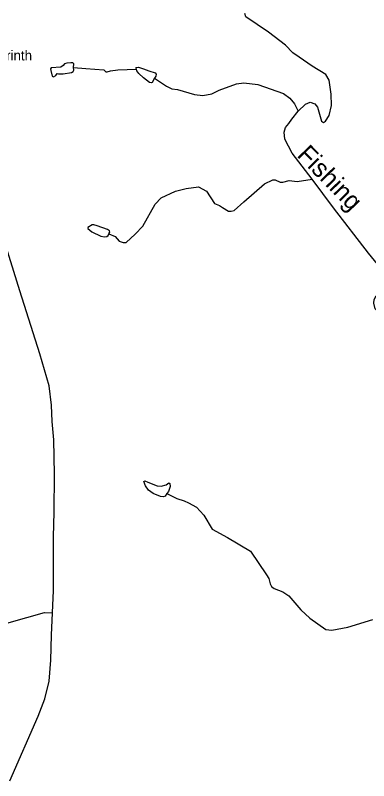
# Model space of a CAD drawing. Extents: x 2056842 to 2160602, y 826753 to 1016856.
# Drawn here: x 2123638 to 2126545, y 892428 to 898718 of the extents above; entities that cross this region are included whole.
import ezdxf

# ---------------------------------------------------------------- set-up
doc = ezdxf.new("R2010")
doc.units = 0
for name, color, linetype in [('Exist Cultural Church with Cemetery Label', 7, 'Continuous'), ('Exist Hydrographic Creek Single Shore', 7, 'Continuous'), ('Exist Hydrographic Creek Single Shore Label', 7, 'Continuous'), ('Exist Hydrographic Misc Water Feature', 7, 'Continuous'), ('Exist Road Non-System Type 51', 7, 'Continuous'), ('Exist Road Primary NC Attributed', 7, 'Continuous')]:
    doc.layers.add(name, color=color, linetype=linetype)

msp = doc.modelspace()

# ---------------------------------------------------------------- linework, layer by layer
at = {"layer": 'Exist Hydrographic Creek Single Shore'}
for points in [[(2125964.5, 897929.3), (2126025.8, 897986.5), (2126062.2, 898004.2), (2126100.7, 897990.7), (2126123.6, 897962.6), (2126157.9, 897847.1), (2126172.4, 897837.7), (2126189.1, 897849.2), (2126219.2, 897893.9), (2126238, 897978.2), (2126235.9, 898069.8), (2126219.2, 898185.2), (2126193.2, 898230.4), (2126079.9, 898301.1), (2125972.8, 898375), (2125920.8, 898410.4), (2125859.5, 898471.8), (2125721.2, 898580), (2125533, 898705.7), (2125524.6, 898732.7)], [(2126079.9, 897370.6), (2125914.6, 897586), (2125856.3, 897699.4), (2125850.1, 897758.7), (2125860.5, 897795.1), (2125887.5, 897829.4), (2125911.4, 897865.8), (2125964.5, 897929.3)], [(2127370.3, 896336.9), (2127319.4, 896316.2), (2127218.5, 896265.3), (2127143.6, 896218.4), (2127096.8, 896169.3), (2127020.9, 896071.5), (2126997, 896046.6), (2126975.2, 896033), (2126953.3, 896025.7), (2126915.9, 896025.7), (2126779.7, 896129.8), (2126696.5, 896202.6), (2126598.8, 896304.6), (2126587.3, 896352.4), (2126589.4, 896382.6), (2126606, 896412.8), (2126679.9, 896470.8), (2126692.4, 896492.7), (2126703.8, 896537.4), (2126703.2, 896569.2), (2126542.1, 896762.2), (2126256.7, 897135.5), (2126079.9, 897370.6)]]:
    msp.add_lwpolyline(points, dxfattribs=at)
at = {"layer": 'Exist Hydrographic Misc Water Feature'}
for points in [[(2124117.8, 898287.8), (2124118.8, 898320.1), (2124111.5, 898327.4), (2124093.8, 898328.4), (2124060.6, 898325.3), (2124041.9, 898320.1), (2124031.5, 898304.5), (2124012.7, 898293), (2123932.7, 898285.7), (2123926.4, 898278.5), (2123929.6, 898264.9), (2123942, 898219.2), (2123952.4, 898212.9), (2123971.1, 898224.4), (2123981.5, 898238.9), (2123994, 898237.9), (2124032.5, 898237.9), (2124101.1, 898249.3), (2124114.6, 898257.6), (2124118.8, 898268.1), (2124117.8, 898287.8)], [(2124117.8, 898287.8), (2124217.6, 898281.6), (2124367.3, 898269.1), (2124381.9, 898254.5), (2124393.3, 898252.4), (2124421.4, 898261.8), (2124480.7, 898269.1), (2124634.5, 898274.3)], [(2124634.5, 898274.3), (2124630.4, 898285.7), (2124635.6, 898289.9), (2124652.2, 898293), (2124692.8, 898279.5), (2124737.5, 898260.8), (2124789.5, 898245.2), (2124795.7, 898234.8), (2124793.6, 898217.1), (2124782.5, 898200.6)], [(2124782.5, 898200.6), (2124763.5, 898167.1), (2124756.2, 898164), (2124740.6, 898167.1), (2124691.7, 898205.6), (2124654.3, 898240), (2124637.7, 898262.9), (2124634.5, 898274.3)], [(2124782.5, 898200.6), (2124880.7, 898135), (2124926.6, 898113.3), (2124970.9, 898109.4), (2125111, 898066), (2125179.1, 898060.4), (2125254.9, 898072.7), (2125314.8, 898102.9), (2125456.5, 898155.5), (2125518.4, 898163.8), (2125632.4, 898150.3), (2125843, 898075.2), (2125896.9, 898037.1), (2125933.2, 897991.7), (2125964.5, 897929.3)], [(2124406.8, 896921.1), (2124459.9, 896899.3), (2124492.6, 896861.5), (2124524.5, 896851.7), (2124548.5, 896851.8), (2124624.2, 896918.1), (2124685.7, 896984.3), (2124787, 897166.7), (2124836.6, 897218.9), (2124954.5, 897273.5), (2125042.5, 897295.9), (2125144.2, 897308.3), (2125210.4, 897272.5), (2125276.9, 897170.9), (2125316.7, 897155.2), (2125342.7, 897138.6), (2125390.5, 897107.4), (2125414.4, 897108.4), (2125438.3, 897113.6), (2125518.4, 897185.4), (2125688.9, 897333.1), (2125757.6, 897365.4), (2125775.2, 897365.4), (2125816.8, 897346.7), (2125839.7, 897345.6), (2125890.7, 897360.2), (2125955.1, 897352.9), (2126079.9, 897370.6)], [(2124406.8, 896921.1), (2124414.1, 896935.7), (2124412, 896946.1), (2124395.4, 896956.5), (2124310.1, 896987.7), (2124284.1, 896997.1), (2124270.6, 896996), (2124233.2, 896975.2), (2124234.2, 896965.9), (2124267.5, 896939.9), (2124342.4, 896902.4), (2124370.4, 896896.2), (2124390.2, 896901.4), (2124400.6, 896908.6), (2124406.8, 896921.1)], [(2124885.1, 894788.1), (2124870.6, 894765.2), (2124857.1, 894760), (2124833.1, 894763.1), (2124771.8, 894787.1), (2124732.3, 894815.2), (2124708.4, 894851.6), (2124694.9, 894885.9), (2124704.2, 894892.1), (2124728.1, 894881.7), (2124805.1, 894850.5), (2124838.3, 894847.4), (2124879.9, 894859.9), (2124899.7, 894874.5), (2124910.1, 894871.3), (2124912.2, 894844.3), (2124897.6, 894805.8), (2124885.1, 894788.1)], [(2124885.1, 894788.1), (2124967.3, 894746.5), (2125025.5, 894728.2), (2125061.8, 894712.4), (2125129.6, 894674.6), (2125187.9, 894611), (2125257.4, 894494.1), (2125384.2, 894425.4), (2125572.5, 894315.1), (2125704.5, 894118.5), (2125724.3, 894089.4), (2125734.7, 894044.6), (2125744, 894022.8), (2125765.9, 894007.2), (2125839.7, 893981.2), (2125887.5, 893947.9), (2125986.3, 893831.3), (2126061.2, 893764.1), (2126192.2, 893671.5), (2126241.1, 893664.2), (2126374.2, 893688.2), (2126578, 893751.6)]]:
    msp.add_lwpolyline(points, dxfattribs=at)
at = {"layer": 'Exist Road Non-System Type 51'}
msp.add_lwpolyline([(2121353.3, 892991.5), (2121469.5, 893119.7), (2121672.1, 893244.9), (2121923.8, 893332.9), (2122105.5, 893392.5), (2122391.5, 893440.2), (2122576.2, 893523.7), (2122737.1, 893568.4), (2122883.1, 893514.7), (2123121.4, 893577.3), (2123587.6, 893727.9), (2123876.6, 893811.3), (2123942.9, 893808.3)], dxfattribs=at)
at = {"layer": 'Exist Road Primary NC Attributed'}
msp.add_lwpolyline([(2123592.9, 892427.7), (2123827.1, 892958.7), (2123881.3, 893101.3), (2123917.4, 893244.9), (2123930.2, 893417.4), (2123935, 893622.8), (2123950.6, 893990.2), (2123952.1, 894431.9), (2123957.8, 894633.4), (2123959.2, 894947.6), (2123953.5, 895229), (2123940.7, 895379.7), (2123935, 895513.8), (2123915.9, 895671.6), (2123839.5, 895935.4), (2123675.6, 896455), (2123539.2, 896893.7)], dxfattribs=at)

# ---------------------------------------------------------------- texts
at = {"layer": 'Exist Cultural Church with Cemetery Label'}
msp.add_text('Corinth', height=82.02, dxfattribs=at).set_placement((2123422.1, 898347.3))
at = {"layer": 'Exist Hydrographic Creek Single Shore Label'}
msp.add_text('Fishing', height=150, rotation=314.33763, dxfattribs=at).set_placement((2125948.3, 897562.8))

doc.saveas('drawing.dxf')
